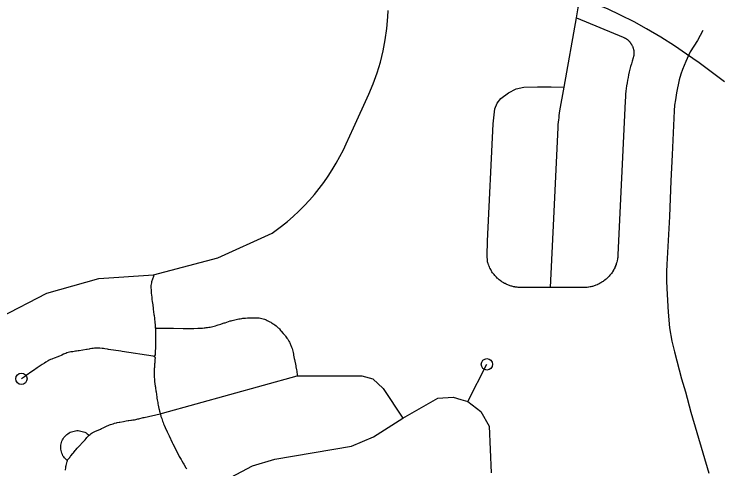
# Model space of a CAD drawing. Extents: x -19 to 366, y -4 to 359.
# Drawn here: x 143.606 to 144.192, y 194.872 to 195.249 of the extents above; entities that cross this region are included whole.
import ezdxf

# ---------------------------------------------------------------- set-up
doc = ezdxf.new("R2010")
doc.units = 0
for name, color, linetype in [('R_Contour Annot', 7, 'Continuous'), ('R_Striping', 7, 'Continuous'), ('Sheet Fence', 7, 'Continuous')]:
    doc.layers.add(name, color=color, linetype=linetype)

msp = doc.modelspace()

# ---------------------------------------------------------------- linework, layer by layer
at = {"layer": 'R_Contour Annot'}
for points in [[(144.16322, 195.21589), (144.15321, 195.22284), (144.14194, 195.22992), (144.13016, 195.23689), (144.11974, 195.24262), (144.10858, 195.24817), (144.09763, 195.25329), (144.08256, 195.25912), (144.08136, 195.25944), (144.07453, 195.2619)], [(144.19478, 195.19302), (144.17374, 195.20862), (144.16322, 195.21589)]]:
    msp.add_lwpolyline(points, dxfattribs=at)
at = {"layer": 'R_Striping'}
for points in [[(144.07202, 195.24603), (144.07345, 195.2542), (144.07351, 195.2545), (144.07411, 195.25761), (144.07453, 195.25946), (144.07494, 195.2613), (144.07543, 195.26314), (144.07592, 195.26496), (144.07646, 195.26678), (144.07702, 195.26859), (144.07763, 195.27039), (144.08252, 195.28418)], [(143.72153, 195.03307), (143.77465, 195.04726), (143.81989, 195.06769), (143.82756, 195.07336), (143.83249, 195.07733), (143.83724, 195.08147), (143.84188, 195.08578), (143.84634, 195.09024), (143.85065, 195.09486), (143.85479, 195.09962), (143.85879, 195.10453), (143.8626, 195.10957), (143.86621, 195.11474), (143.86967, 195.12004), (143.87292, 195.12545), (143.87597, 195.13098), (143.87884, 195.13658), (143.88122, 195.14165), (143.88715, 195.15471), (143.89982, 195.18261), (143.90349, 195.19133), (143.90672, 195.20025), (143.90948, 195.20932), (143.91174, 195.21852), (143.91355, 195.22782), (143.91485, 195.23721), (143.91566, 195.24665), (143.91583, 195.25195)], [(144.06185, 195.18863), (144.07202, 195.24603)], [(144.07202, 195.24603), (144.11082, 195.22988), (144.1112, 195.22972), (144.11142, 195.22962), (144.11164, 195.22951), (144.11231, 195.22916), (144.11253, 195.22904), (144.11315, 195.22865), (144.11335, 195.22851), (144.11395, 195.22808), (144.11415, 195.22793), (144.11473, 195.22745), (144.11492, 195.22729), (144.11546, 195.22677), (144.11563, 195.2266), (144.11612, 195.22604), (144.11629, 195.22585), (144.11674, 195.22527), (144.11689, 195.22507), (144.11731, 195.22446), (144.11745, 195.22425), (144.11783, 195.2236), (144.11793, 195.22339), (144.11826, 195.22272), (144.11836, 195.22249), (144.11864, 195.2218), (144.11874, 195.22157), (144.11898, 195.22087), (144.11903, 195.22063), (144.11922, 195.21991), (144.11927, 195.21967), (144.11941, 195.21893), (144.11945, 195.21869), (144.11954, 195.21795), (144.11955, 195.2177), (144.11957, 195.21696), (144.11958, 195.21671), (144.11955, 195.21597), (144.11953, 195.21572), (144.11946, 195.21498), (144.11945, 195.21473), (144.1193, 195.214), (144.11926, 195.21376), (144.11909, 195.21303), (144.11901, 195.21279), (144.11816, 195.2101), (144.1175, 195.20787), (144.11688, 195.20563), (144.11628, 195.20338), (144.11573, 195.20112), (144.11521, 195.19885), (144.11476, 195.19657), (144.11433, 195.19428), (144.11392, 195.19199), (144.11356, 195.18969), (144.11325, 195.18738), (144.11299, 195.18507), (144.11275, 195.18276), (144.11256, 195.18044), (144.11238, 195.17705), (144.1063, 195.04962), (144.10627, 195.04896), (144.10618, 195.04797), (144.10613, 195.04748), (144.10599, 195.0465), (144.10591, 195.04601), (144.10573, 195.04504), (144.1056, 195.04455), (144.10537, 195.04359), (144.10524, 195.04311), (144.10494, 195.04216), (144.10479, 195.04169), (144.10446, 195.04076), (144.10426, 195.0403), (144.10388, 195.03939), (144.10366, 195.03894), (144.10324, 195.03805), (144.10301, 195.03761), (144.10252, 195.03674), (144.10227, 195.03631), (144.10175, 195.03547), (144.10148, 195.03506), (144.10091, 195.03424), (144.10062, 195.03385), (144.1, 195.03306), (144.09968, 195.03268), (144.09904, 195.03193), (144.09869, 195.03157), (144.09801, 195.03086), (144.09766, 195.03051), (144.09692, 195.02983), (144.09655, 195.0295), (144.09579, 195.02887), (144.0954, 195.02856), (144.09461, 195.02796), (144.09422, 195.02767), (144.09338, 195.02712), (144.09296, 195.02685), (144.09212, 195.02634), (144.09168, 195.0261)], [(144.17669, 195.23536), (144.17227, 195.22721), (144.16632, 195.21765), (144.16261, 195.20965), (144.15984, 195.20319), (144.15849, 195.19933), (144.15721, 195.1945), (144.15495, 195.18376), (144.15399, 195.17811), (144.15336, 195.17366), (144.15298, 195.16884), (144.15133, 195.13246), (144.15008, 195.11083), (144.14904, 195.08149), (144.14692, 195.04174), (144.14672, 195.0358), (144.14666, 195.0281), (144.14683, 195.02187), (144.14799, 195.00207), (144.14915, 194.98924), (144.15114, 194.97822), (144.15318, 194.96937), (144.15904, 194.94691), (144.16232, 194.93626), (144.16677, 194.91918), (144.18176, 194.86869)], [(144.00284, 195.15824), (144.00443, 195.17053), (144.00634, 195.17518), (144.00935, 195.179), (144.01563, 195.18392), (144.02191, 195.1872), (144.02847, 195.18857), (144.03967, 195.18884), (144.05114, 195.18884), (144.06183, 195.18856)], [(144.05051, 195.02258), (144.05323, 195.07962), (144.05681, 195.15508), (144.05695, 195.15758), (144.05711, 195.15947), (144.05729, 195.16135), (144.05752, 195.16324), (144.05777, 195.16512), (144.05804, 195.16699), (144.05834, 195.16885), (144.06185, 195.18863)], [(143.99815, 195.06105), (144.00284, 195.15824)], [(144.05051, 195.02258), (144.02583, 195.0226), (144.02521, 195.02261), (144.02471, 195.02262), (144.02424, 195.02265), (144.02374, 195.02268), (144.02274, 195.02277), (144.02224, 195.02283), (144.02127, 195.02297), (144.02079, 195.02306), (144.01982, 195.02325), (144.01934, 195.02336), (144.01836, 195.02361), (144.01788, 195.02374), (144.01695, 195.02404), (144.01647, 195.02419), (144.01554, 195.02454), (144.01508, 195.02472), (144.01417, 195.02512), (144.01371, 195.02532), (144.01282, 195.02577), (144.01239, 195.02599), (144.01152, 195.02648), (144.01111, 195.02674), (144.01027, 195.02727), (144.00986, 195.02754), (144.00904, 195.02812), (144.00865, 195.02841), (144.00787, 195.02903), (144.00748, 195.02935), (144.00675, 195.03), (144.00639, 195.03034), (144.00568, 195.03103), (144.00534, 195.03139), (144.00465, 195.03211), (144.00433, 195.03249), (144.0037, 195.03325), (144.0034, 195.03364), (144.00281, 195.03444), (144.00251, 195.03484), (144.00196, 195.03567), (144.00169, 195.03609), (144.00119, 195.03694), (144.00094, 195.03737), (144.00049, 195.03825), (144.00026, 195.0387), (143.99986, 195.0396), (143.99965, 195.04006), (143.99929, 195.04098), (143.99912, 195.04144), (143.9988, 195.04238), (143.99865, 195.04286), (143.99838, 195.04381), (143.99827, 195.04429), (143.99811, 195.04904), (143.99815, 195.06105)], [(143.54469, 194.95377), (143.55528, 194.96473), (143.574, 194.9825), (143.59471, 194.99791), (143.6331, 195.01787), (143.67631, 195.03009), (143.72153, 195.03307)], [(143.72153, 195.03307), (143.72136, 195.03163), (143.7211, 195.0309), (143.72086, 195.03017), (143.72033, 195.02871), (143.7201, 195.02798), (143.71988, 195.02725), (143.71969, 195.02651), (143.71944, 195.02541), (143.71933, 195.0243), (143.71932, 195.02318), (143.71935, 195.02205), (143.71941, 195.02093), (143.71949, 195.0198), (143.71957, 195.01867), (143.71967, 195.01755), (143.71978, 195.01642), (143.72001, 195.01416), (143.72014, 195.01303), (143.72042, 195.01077), (143.72052, 195.01002), (143.72115, 195.0055), (143.72124, 195.00474), (143.72188, 195.00021), (143.72197, 194.99946), (143.72225, 194.99719), (143.72234, 194.99644), (143.7226, 194.99417), (143.72267, 194.99341), (143.72281, 194.9919), (143.72289, 194.99077), (143.72297, 194.98964)], [(144.09168, 195.0261), (144.09082, 195.02563), (144.09038, 195.02541), (144.08947, 195.02499), (144.08902, 195.0248), (144.08808, 195.02443), (144.08762, 195.02425), (144.08668, 195.02393), (144.08621, 195.02378), (144.08527, 195.02351), (144.08478, 195.02338), (144.08381, 195.02316), (144.08334, 195.02307), (144.08235, 195.02289), (144.08186, 195.02282), (144.08089, 195.0227), (144.08039, 195.02265), (144.0794, 195.02259), (144.0789, 195.02257), (144.07791, 195.02255), (144.05051, 195.02258)], [(143.72297, 194.98964), (143.72378, 194.98888), (143.72454, 194.98888), (143.73249, 194.98887), (143.73363, 194.98887), (143.73704, 194.98884), (143.73818, 194.98883), (143.74612, 194.98868), (143.74688, 194.98866), (143.75067, 194.98852), (143.75143, 194.98851), (143.75257, 194.9885), (143.7537, 194.98851), (143.75484, 194.98856), (143.75824, 194.98874), (143.759, 194.98879), (143.76127, 194.98895), (143.76202, 194.98901), (143.76354, 194.98915), (143.76429, 194.98923), (143.76505, 194.98932), (143.76618, 194.98946), (143.76729, 194.98963), (143.76842, 194.98981), (143.76952, 194.99002), (143.77063, 194.99027), (143.77174, 194.99057), (143.77281, 194.99089), (143.77427, 194.99136), (143.77497, 194.99159), (143.77715, 194.99231), (143.77788, 194.99254), (143.78004, 194.9932), (143.78077, 194.99342), (143.78511, 194.99482), (143.78584, 194.99504), (143.78656, 194.99526), (143.78767, 194.99556), (143.78875, 194.99585), (143.78985, 194.99611), (143.79096, 194.99634), (143.79209, 194.99655), (143.7932, 194.99673), (143.79471, 194.99694), (143.79546, 194.99703), (143.79697, 194.99719), (143.79773, 194.99726), (143.79924, 194.99737), (143.8, 194.99742), (143.80189, 194.99751), (143.80303, 194.99755), (143.80378, 194.99756), (143.80454, 194.99756), (143.80532, 194.99755), (143.80608, 194.99753), (143.80684, 194.9975), (143.8076, 194.99745), (143.80836, 194.99739), (143.80912, 194.99731), (143.81024, 194.99715), (143.81136, 194.99695), (143.81243, 194.99668), (143.81351, 194.9963), (143.8142, 194.99601), (143.8149, 194.99569), (143.8156, 194.99535), (143.81795, 194.99412), (143.81863, 194.99376), (143.81928, 194.99338), (143.81995, 194.993), (143.82061, 194.9926), (143.82123, 194.99219), (143.82215, 194.99153), (143.82305, 194.99083), (143.8239, 194.99008), (143.82471, 194.98929), (143.82524, 194.98875), (143.82576, 194.98819), (143.82679, 194.98706), (143.82728, 194.98649), (143.82902, 194.98448), (143.82951, 194.9839), (143.83047, 194.98272), (143.83096, 194.98213), (143.83141, 194.98153), (143.83207, 194.98061), (143.83272, 194.97967), (143.83331, 194.9787), (143.83369, 194.97804), (143.83404, 194.97738), (143.83442, 194.9767), (143.83474, 194.97602), (143.83507, 194.97533), (143.83538, 194.97463), (143.83566, 194.97392), (143.83592, 194.97321), (143.83628, 194.97214), (143.8366, 194.97106), (143.83689, 194.96996), (143.83714, 194.96885)], [(143.72297, 194.98964), (143.72308, 194.98775), (143.72311, 194.98661), (143.72315, 194.98548), (143.72318, 194.98434), (143.72319, 194.9832), (143.7232, 194.98207), (143.7232, 194.97979), (143.72317, 194.97903), (143.72312, 194.976), (143.7231, 194.97524), (143.72285, 194.9669), (143.72204, 194.96549)], [(143.72204, 194.96549), (143.7213, 194.96561), (143.69546, 194.96962), (143.69434, 194.9698), (143.68423, 194.97134), (143.68349, 194.97145), (143.68123, 194.97176), (143.68012, 194.9719), (143.67898, 194.97203), (143.6771, 194.97221), (143.67634, 194.97227), (143.67558, 194.97232), (143.67482, 194.97236), (143.67368, 194.97236), (143.67255, 194.9723), (143.67142, 194.97217), (143.67031, 194.972), (143.6688, 194.97171), (143.66807, 194.97157), (143.66656, 194.97129), (143.66583, 194.97116), (143.65985, 194.97019), (143.65909, 194.97006), (143.65758, 194.96984), (143.65683, 194.96973), (143.65459, 194.96941), (143.65383, 194.96929), (143.65308, 194.96917), (143.65197, 194.96894), (143.65087, 194.96868), (143.64979, 194.96836), (143.64873, 194.96798), (143.64768, 194.96755), (143.64698, 194.96725), (143.6456, 194.96661), (143.6449, 194.96628), (143.64352, 194.96564), (143.64285, 194.96534), (143.64214, 194.96505), (143.64142, 194.96478), (143.63999, 194.96427), (143.63926, 194.96402), (143.63783, 194.96351), (143.63713, 194.96324), (143.63608, 194.96281), (143.63505, 194.96233), (143.63407, 194.96178), (143.63214, 194.9606), (143.63116, 194.95999), (143.62926, 194.95877), (143.62831, 194.95815), (143.6258, 194.95646), (143.62517, 194.95604), (143.62204, 194.95389), (143.62141, 194.95346), (143.61517, 194.94913), (143.61454, 194.9487), (143.61199, 194.94696)], [(143.72204, 194.96549), (143.72278, 194.96462), (143.72273, 194.96387), (143.72268, 194.96311), (143.72263, 194.96235), (143.72246, 194.96008), (143.72241, 194.95932), (143.72217, 194.95629), (143.72213, 194.95554), (143.72202, 194.95364), (143.72196, 194.95251), (143.72194, 194.95138), (143.72195, 194.95024), (143.72199, 194.94911), (143.72207, 194.94798), (143.72217, 194.94685), (143.72234, 194.94534), (143.72243, 194.94459), (143.72297, 194.94082), (143.72306, 194.94007), (143.72316, 194.9392), (143.72349, 194.93694), (143.72361, 194.93619), (143.72424, 194.93168), (143.72433, 194.93093), (143.72457, 194.92943), (143.72474, 194.92831), (143.72494, 194.92719), (143.72516, 194.92608), (143.72539, 194.92497), (143.72594, 194.92237), (143.72613, 194.92163), (143.72648, 194.92015), (143.72664, 194.91941), (143.72704, 194.91794)], [(143.83714, 194.96885), (143.83742, 194.96736), (143.83756, 194.96661), (143.8381, 194.96362), (143.83824, 194.96287), (143.8393, 194.95767), (143.83944, 194.95692), (143.83992, 194.95431), (143.84012, 194.95319), (143.84032, 194.95207), (143.84047, 194.95095), (143.84047, 194.94937)], [(143.982, 194.92815), (143.9978, 194.95894)], [(143.72704, 194.91794), (143.72885, 194.91844), (143.84047, 194.94937)], [(143.84047, 194.94937), (143.89421, 194.94945), (143.90335, 194.94696), (143.91188, 194.93882), (143.92814, 194.91419)], [(143.92814, 194.91419), (143.95712, 194.93078), (143.96986, 194.93175), (143.97622, 194.92987), (143.982, 194.92815)], [(143.982, 194.92815), (143.99265, 194.91981), (143.99953, 194.90761), (144.00135, 194.86892)], [(143.66806, 194.90017), (143.66889, 194.90089), (143.66982, 194.90152), (143.67077, 194.90211), (143.67177, 194.90265), (143.67277, 194.90316), (143.67348, 194.90348), (143.67415, 194.9038), (143.67485, 194.90411), (143.67556, 194.90441), (143.67766, 194.90533), (143.67836, 194.90564), (143.67974, 194.90629), (143.68042, 194.90663), (143.68247, 194.90763), (143.68315, 194.90795), (143.68385, 194.90826), (143.6849, 194.9087), (143.68595, 194.90909), (143.68703, 194.90944), (143.68811, 194.90976), (143.68922, 194.91007), (143.69068, 194.91044), (143.69143, 194.91061), (143.69291, 194.91094), (143.69364, 194.9111), (143.69663, 194.9117), (143.69774, 194.91191), (143.69887, 194.91208), (143.70035, 194.91227), (143.70111, 194.91236), (143.70262, 194.91254), (143.70337, 194.91264), (143.70448, 194.91282), (143.70561, 194.91304), (143.70672, 194.91327), (143.70855, 194.9137), (143.70931, 194.91387), (143.71297, 194.91477), (143.71373, 194.91494), (143.72704, 194.91794)], [(143.72704, 194.91794), (143.72723, 194.91721), (143.72744, 194.91648), (143.72768, 194.91575), (143.72789, 194.91503), (143.72825, 194.91395), (143.72864, 194.91288), (143.72902, 194.91182), (143.72944, 194.91076), (143.72987, 194.90971), (143.7303, 194.90866), (143.7312, 194.90657), (143.7315, 194.90588), (143.73244, 194.90381), (143.73277, 194.90312), (143.73406, 194.90037), (143.73439, 194.89968), (143.73704, 194.89422), (143.73752, 194.8932), (143.73936, 194.88945), (143.73969, 194.88877), (143.74105, 194.88606), (143.7414, 194.88539), (143.74245, 194.88337), (143.74283, 194.8827), (143.74373, 194.88104), (143.74428, 194.88005), (143.74486, 194.87907), (143.74603, 194.87712), (143.7466, 194.87614), (143.74839, 194.87324), (143.74899, 194.87227)], [(143.7645, 194.84806), (143.78113, 194.86292), (143.80339, 194.87483), (143.82203, 194.88039), (143.88551, 194.89119), (143.9038, 194.89893), (143.92814, 194.91419)], [(143.65024, 194.87907), (143.64932, 194.87971), (143.64852, 194.8805), (143.64776, 194.88135), (143.64706, 194.88226), (143.64647, 194.88322), (143.64594, 194.88423), (143.64551, 194.88528), (143.64517, 194.88636), (143.6449, 194.88747), (143.64472, 194.88859), (143.64464, 194.88973), (143.64465, 194.89086), (143.64476, 194.89199), (143.64496, 194.89311), (143.64526, 194.89421), (143.64563, 194.89528), (143.6461, 194.89632), (143.64666, 194.89731), (143.6473, 194.89826), (143.648, 194.89915), (143.64876, 194.89998), (143.64961, 194.90075), (143.65052, 194.90144), (143.65147, 194.90206), (143.65247, 194.90259), (143.6535, 194.90305), (143.65458, 194.90341), (143.65568, 194.90369), (143.65681, 194.90388), (143.65795, 194.90397), (143.65906, 194.90397), (143.6602, 194.90388), (143.66132, 194.90369), (143.66242, 194.90341), (143.66349, 194.90305), (143.66455, 194.9026), (143.66554, 194.90206), (143.6665, 194.90145), (143.6674, 194.90075), (143.66806, 194.90017)], [(143.65024, 194.87907), (143.65059, 194.88007), (143.65104, 194.88068), (143.65152, 194.88128), (143.65205, 194.88186), (143.65255, 194.88244), (143.65306, 194.88303), (143.6547, 194.8851), (143.65518, 194.88569), (143.65662, 194.88745), (143.6571, 194.88803), (143.65834, 194.88948), (143.65907, 194.89034), (143.65982, 194.89118), (143.66113, 194.89257), (143.66166, 194.89311), (143.66375, 194.8953), (143.66428, 194.89585), (143.66478, 194.89642), (143.66577, 194.8976), (143.66624, 194.89819), (143.66675, 194.89878), (143.66725, 194.89935), (143.66806, 194.90017)], [(143.64848, 194.87132), (143.64882, 194.87359), (143.64894, 194.87434), (143.64906, 194.87509), (143.64928, 194.8762), (143.64953, 194.8773), (143.64983, 194.87838), (143.65024, 194.87907)]]:
    msp.add_lwpolyline(points, dxfattribs=at)
for centre in [(143.9978, 194.95894), (143.61199, 194.94696)]:
    msp.add_circle(centre, 0.00473, dxfattribs=at)
at = {"layer": 'Sheet Fence'}
for points in [[(146.77834, 1.69699), (146.57878, 10.31313), (146.37852, 18.92942), (146.17757, 27.54584), (145.97591, 36.16241), (145.77356, 44.77911), (145.57052, 53.39596), (145.36679, 62.01295), (145.16236, 70.63008), (144.95724, 79.24735), (144.75142, 87.86477), (144.54492, 96.48232), (144.33773, 105.10002), (144.12986, 113.71787), (143.92129, 122.33585), (143.71204, 130.95398), (143.5021, 139.57225), (143.29148, 148.19067), (143.08018, 156.80923), (142.8682, 165.42794), (142.65553, 174.04679), (142.44218, 182.66579), (142.22816, 191.28493), (142.01345, 199.90421), (141.79807, 208.52365), (141.58202, 217.14322), (141.36528, 225.76295), (141.14788, 234.38282), (140.9298, 243.00284), (140.71105, 251.623), (140.49162, 260.24332), (140.27153, 268.86377), (140.05077, 277.48438), (139.82934, 286.10514), (139.60724, 294.72604), (139.38447, 303.34709), (139.16105, 311.96829), (138.93695, 320.58964), (138.7122, 329.21114), (138.48678, 337.83278), (138.2607, 346.45458)], [(0, 189.51617), (7.11214, 189.52059), (14.22427, 189.53386), (21.33637, 189.55597), (28.44845, 189.58693), (35.56048, 189.62672), (42.67245, 189.67537), (49.78436, 189.73285), (56.89619, 189.79918), (64.00793, 189.87436), (71.11958, 189.95838), (78.23111, 190.05124), (85.34253, 190.15294), (92.45381, 190.26349), (99.56495, 190.38288), (106.67593, 190.51112), (113.78675, 190.6482), (120.89739, 190.79412), (128.00785, 190.94888), (135.11811, 191.11248), (142.22816, 191.28493), (149.33799, 191.46621), (156.44759, 191.65634), (163.55694, 191.85531), (170.66605, 192.06312), (177.77489, 192.27977), (184.88345, 192.50526), (191.99173, 192.73959), (199.09971, 192.98276), (206.20739, 193.23477), (213.31474, 193.49561), (220.42177, 193.7653), (227.52845, 194.04382), (234.63479, 194.33118), (241.74076, 194.62738), (248.84635, 194.93241), (255.95157, 195.24628), (263.05638, 195.56898), (270.16079, 195.90052), (277.26478, 196.24089), (284.36834, 196.5901), (291.47147, 196.94814), (298.57414, 197.31501), (305.67635, 197.69072), (312.77809, 198.07525), (319.87934, 198.46862), (326.9801, 198.87082), (334.08035, 199.28185), (341.18009, 199.7017)]]:
    msp.add_spline(points, degree=3, dxfattribs=at)

doc.saveas('drawing.dxf')
